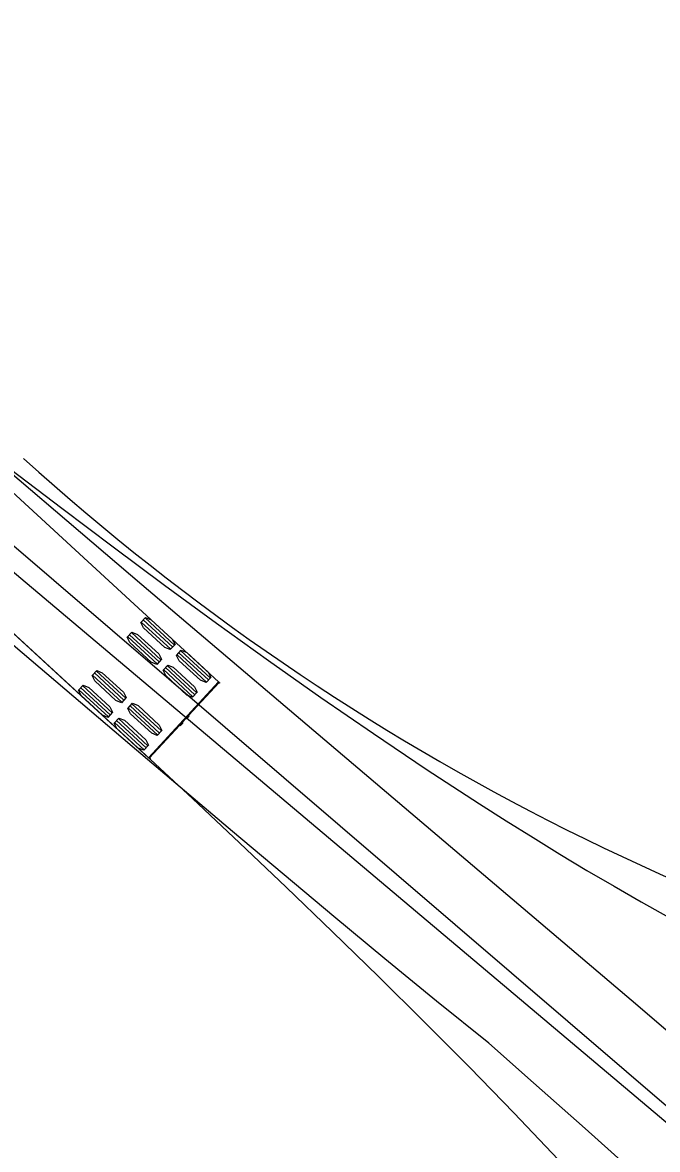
# Model space of a CAD drawing. Extents: x 973688 to 979179, y 703586 to 707602.
# Drawn here: x 976485 to 976537.3, y 705619.3 to 705712.1 of the extents above; entities that cross this region are included whole.
import ezdxf

# ---------------------------------------------------------------- set-up
doc = ezdxf.new("R2010")
doc.units = 0
for name, color, linetype in [('EB Right', 7, 'Continuous'), ('NB Left', 7, 'Continuous'), ('R_Prop EP', 7, 'Continuous'), ('SB Right', 7, 'Continuous')]:
    doc.layers.add(name, color=color, linetype=linetype)

msp = doc.modelspace()

# ---------------------------------------------------------------- linework, layer by layer
at = {"layer": 'EB Right'}
msp.add_arc((974709.559, 703684.387), 2614.333, 46.602019, 47.987955, dxfattribs=at)
at = {"layer": 'NB Left'}
for p, q in [((976582.973, 705584.309), (976446.818, 705701.17)), ((976494.821, 705662.751), (976497.25, 705660.517)), ((976494.977, 705662.92), (976497.405, 705660.685)), ((976495.132, 705663.089), (976497.56, 705660.854)), ((976493.704, 705661.537), (976496.132, 705659.303)), ((976493.859, 705661.706), (976496.288, 705659.471)), ((976494.014, 705661.875), (976496.443, 705659.64)), ((976497.765, 705660.043), (976500.193, 705657.808)), ((976497.92, 705660.211), (976500.348, 705657.977)), ((976498.075, 705660.38), (976500.503, 705658.145)), ((976491.114, 705658.723), (976493.542, 705656.488)), ((976496.647, 705658.829), (976499.076, 705656.594)), ((976496.803, 705658.997), (976499.231, 705656.763)), ((976496.958, 705659.166), (976499.386, 705656.931)), ((976490.804, 705658.385), (976493.232, 705656.151)), ((976490.959, 705658.554), (976493.387, 705656.319)), ((976501.18, 705657.834), (976495.424, 705651.579)), ((976489.686, 705657.171), (976492.114, 705654.937)), ((976489.841, 705657.34), (976492.27, 705655.105)), ((976489.997, 705657.509), (976492.425, 705655.274)), ((976494.057, 705656.014), (976496.486, 705653.779)), ((976493.747, 705655.677), (976496.175, 705653.442)), ((976493.902, 705655.845), (976496.33, 705653.611)), ((976498.714, 705655.05), (976498.534, 705654.854)), ((976492.63, 705654.463), (976495.058, 705652.228)), ((976492.785, 705654.631), (976495.213, 705652.397)), ((976492.94, 705654.8), (976495.368, 705652.565)), ((976498.174, 705654.463), (976497.994, 705654.268)), ((976498.354, 705654.659), (976498.302, 705654.707))]:
    msp.add_line(p, q, dxfattribs=at)
for points in [[(976529.13, 705618.495), (976525.506, 705622.306), (976521.833, 705626.084), (976518.115, 705629.832), (976514.36, 705633.553), (976510.57, 705637.249), (976506.75, 705640.923), (976502.905, 705644.576), (976499.035, 705648.21), (976495.198, 705651.78), (976456.529, 705687.373), (976456.429, 705687.649), (976441.178, 705700.741), (976446.39, 705706.81), (976461.952, 705693.453), (976462.285, 705693.628), (976478.571, 705679.723), (976494.871, 705665.84), (976535.697, 705631.163), (976543.992, 705624.056), (976548.15, 705620.46), (976552.311, 705616.826)], [(976501.217, 705657.77), (976501.232, 705657.786), (976501.18, 705657.833), (976497.01, 705661.672), (976462.285, 705693.628), (976459.407, 705690.501), (976456.529, 705687.373), (976491.254, 705655.417), (976495.425, 705651.58), (976495.477, 705651.532), (976495.491, 705651.548)], [(976498.584, 705654.805), (976498.765, 705655.001), (976498.765, 705655.002), (976498.714, 705655.05), (976498.738, 705655.076), (976501.2, 705657.751), (976501.201, 705657.752)], [(976495.508, 705651.566), (976495.508, 705651.567), (976497.97, 705654.242), (976497.995, 705654.268), (976498.046, 705654.221), (976498.047, 705654.221), (976498.228, 705654.418)], [(976498.179, 705654.468), (976498.532, 705654.852)]]:
    msp.add_lwpolyline(points, dxfattribs=at)
for points in [[(976494.783, 705662.71), (976495.17, 705663.13), (976495.627, 705662.944), (976497.375, 705661.335), (976497.598, 705660.896), (976497.211, 705660.475), (976496.755, 705660.661), (976495.006, 705662.27)], [(976493.666, 705661.495), (976494.053, 705661.916), (976494.51, 705661.73), (976496.258, 705660.121), (976496.481, 705659.682), (976496.094, 705659.261), (976495.637, 705659.447), (976493.889, 705661.056)], [(976497.726, 705660.001), (976498.114, 705660.422), (976498.57, 705660.236), (976500.319, 705658.627), (976500.542, 705658.187), (976500.154, 705657.766), (976499.698, 705657.952), (976497.95, 705659.561)], [(976490.765, 705658.344), (976491.152, 705658.765), (976491.609, 705658.578), (976493.357, 705656.97), (976493.581, 705656.53), (976493.193, 705656.109), (976492.737, 705656.295), (976490.988, 705657.904)], [(976496.609, 705658.787), (976496.996, 705659.208), (976497.453, 705659.022), (976499.201, 705657.413), (976499.425, 705656.973), (976499.037, 705656.552), (976498.581, 705656.738), (976496.832, 705658.347)], [(976489.648, 705657.129), (976490.035, 705657.55), (976490.492, 705657.364), (976492.24, 705655.755), (976492.463, 705655.316), (976492.076, 705654.895), (976491.619, 705655.081), (976489.871, 705656.69)], [(976493.708, 705655.635), (976494.096, 705656.056), (976494.552, 705655.87), (976496.301, 705654.261), (976496.524, 705653.821), (976496.137, 705653.4), (976495.68, 705653.586), (976493.932, 705655.195)], [(976492.591, 705654.421), (976492.978, 705654.842), (976493.435, 705654.656), (976495.183, 705653.047), (976495.407, 705652.607), (976495.019, 705652.186), (976494.563, 705652.372), (976492.814, 705653.981)]]:
    msp.add_lwpolyline(points, close=True, dxfattribs=at)
for centre in [(976501.234, 705657.738), (976495.525, 705651.534)]:
    msp.add_circle(centre, 0.0266, dxfattribs=at)
for centre, radius, start, end in [((976502.705, 705656.401), 2.022, 137.37763, 138.06139), ((976498.202, 705654.441), 0.0353, 140.71381, 319.06346), ((976498.202, 705654.441), 0.0352, 317.4029, 136.40331), ((976498.558, 705654.828), 0.0352, 138.35195, 317.35236), ((976498.558, 705654.829), 0.0354, 321.66916, 133.85463), ((976495.525, 705651.534), 0.0363, 156.45507, 117.61642)]:
    msp.add_arc(centre, radius, start, end, dxfattribs=at)
at = {"layer": 'R_Prop EP'}
msp.add_arc((976619.353, 705824.495), 200, 227.84577, 258.97538, dxfattribs=at)
at = {"layer": 'SB Right'}
msp.add_line((976549.406, 705611.94), (976407.036, 705731.999), dxfattribs=at)
for points in [[(976422.268, 705724.621), (976463.238, 705691.695), (976471.499, 705685.127), (976475.674, 705681.844), (976479.86, 705678.582), (976484.059, 705675.341), (976488.271, 705672.125), (976492.5, 705668.937), (976496.745, 705665.781), (976501.009, 705662.661), (976505.293, 705659.581), (976509.599, 705656.547), (976513.928, 705653.565), (976518.283, 705650.641), (976522.664, 705647.783), (976524.865, 705646.382), (976527.073, 705645.001), (976529.287, 705643.641), (976531.509, 705642.303), (976533.739, 705640.989), (976535.975, 705639.7), (976538.218, 705638.438)], [(976535.627, 705617.202), (976531.349, 705621.047), (976527.113, 705624.815), (976523.431, 705628.059), (976519.133, 705631.532), (976514.879, 705635.016), (976510.664, 705638.509), (976502.322, 705645.508), (976494.061, 705652.506), (976461.343, 705680.352), (976445.346, 705693.94), (976416.943, 705717.996)]]:
    msp.add_lwpolyline(points, dxfattribs=at)

doc.saveas('drawing.dxf')
